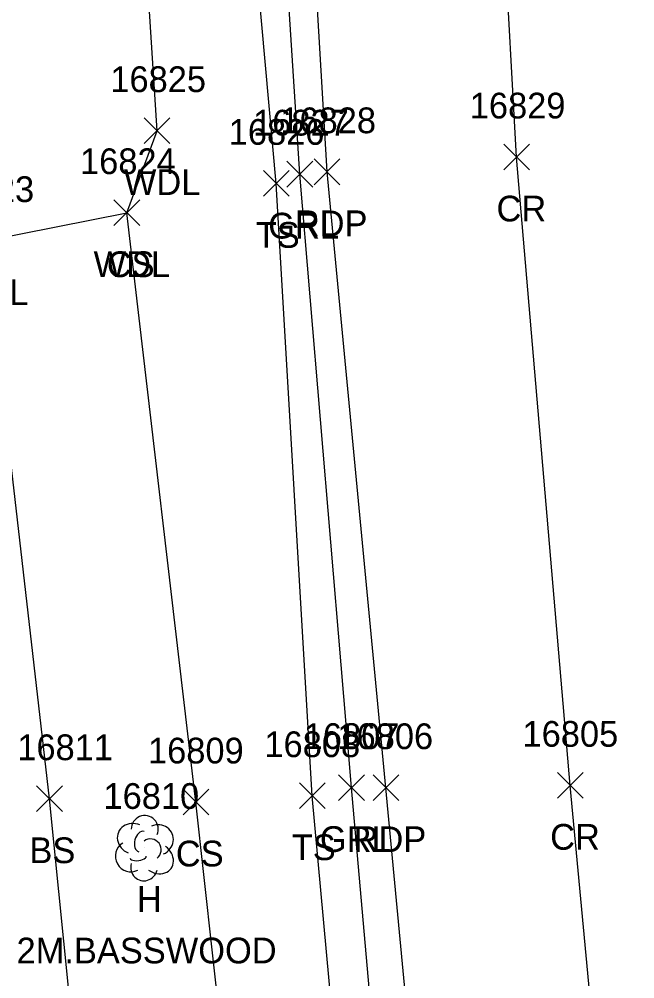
# Model space of a CAD drawing. Extents: x 1439173 to 1457902, y 641926 to 659889.
# Drawn here: x 1445647.3 to 1445695.1, y 656207.6 to 656282.1 of the extents above; entities that cross this region are included whole.
import ezdxf

# ---------------------------------------------------------------- set-up
doc = ezdxf.new("R2010")
doc.units = 0
for name, color, linetype in [('L_A', 7, 'Continuous'), ('L_C', 7, 'Continuous'), ('L_I', 7, 'Continuous'), ('L_TIC', 7, 'Continuous'), ('LAWA', 7, 'Continuous'), ('LELB', 7, 'Continuous'), ('LTD', 7, 'Continuous'), ('P_A', 7, 'Continuous'), ('P_I', 7, 'Continuous'), ('P_TIC', 7, 'Continuous'), ('PET', 7, 'Continuous'), ('PRC', 7, 'Continuous'), ('R_A', 7, 'Continuous'), ('R_I', 7, 'Continuous'), ('R_TIC', 7, 'Continuous'), ('RGR', 7, 'Continuous')]:
    doc.layers.add(name, color=color, linetype=linetype)

msp = doc.modelspace()

# ---------------------------------------------------------------- linework, layer by layer
at = {"layer": 'L_TIC'}
for points in [[(1445657.011, 656272.463), (1445659.011, 656274.463)], [(1445659.011, 656272.463), (1445657.011, 656274.463)], [(1445666.265, 656268.369), (1445668.265, 656270.369)], [(1445668.265, 656268.369), (1445666.265, 656270.369)], [(1445654.658, 656266.089), (1445656.658, 656268.089)], [(1445656.658, 656266.089), (1445654.658, 656268.089)], [(1445654.658, 656266.089), (1445656.658, 656268.089)], [(1445656.658, 656266.089), (1445654.658, 656268.089)], [(1445648.647, 656220.563), (1445650.647, 656222.563)], [(1445650.647, 656220.563), (1445648.647, 656222.563)], [(1445660.025, 656220.308), (1445662.025, 656222.308)], [(1445662.025, 656220.308), (1445660.025, 656222.308)], [(1445669.064, 656220.799), (1445671.064, 656222.799)], [(1445671.064, 656220.799), (1445669.064, 656222.799)]]:
    msp.add_lwpolyline(points, dxfattribs=at)
at = {"layer": 'LAWA'}
msp.add_lwpolyline([(1445638.558, 656264.76), (1445644.657, 656264.919), (1445655.658, 656267.089), (1445658.011, 656273.463), (1445654.828, 656323.13), (1445653.148, 656361.932), (1445652.389, 656397.567), (1445650.8, 656441.51), (1445652.6, 656495.193), (1445653.924, 656549.261), (1445654.22, 656600.936), (1445654.881, 656652.012), (1445659.604, 656702.909), (1445661.537, 656736.826), (1445660.263, 656770.471)], dxfattribs=at)
at = {"layer": 'LELB'}
for points in [[(1445679.345, 656070.742), (1445677.234, 656081.165), (1445671.06, 656095.971), (1445665.272, 656133.364), (1445654.432, 656173.989), (1445649.647, 656221.563), (1445644.657, 656264.919), (1445645.943, 656315.399), (1445641.284, 656358.25), (1445640.825, 656381.526), (1445640.879, 656391.424)], [(1445728.718, 655671.427), (1445724.517, 655702.451), (1445720.838, 655742.578), (1445715.995, 655782.4), (1445713.767, 655797.51), (1445709.729, 655807.826), (1445708.246, 655817.855), (1445709.985, 655831.28), (1445708.403, 655852.606), (1445703.691, 655899.584), (1445699.334, 655933.372), (1445696.502, 655980.367), (1445692.124, 656026.744), (1445685.428, 656069.926), (1445685.056, 656094.493), (1445679.003, 656132.726), (1445674.302, 656175.565), (1445670.064, 656221.799), (1445667.265, 656269.369), (1445662.448, 656322.799)], [(1445677.234, 656081.165), (1445679.1, 656094.081), (1445673.492, 656133.088), (1445666.199, 656174.478), (1445661.025, 656221.308), (1445655.658, 656267.089)]]:
    msp.add_lwpolyline(points, dxfattribs=at)
at = {"layer": 'LTD'}
msp.add_line((1445657.002, 656217.778), (1445657.002, 656217.778), dxfattribs=at)
msp.add_line((1445657.002, 656217.778), (1445657.002, 656217.778), dxfattribs=at)
msp.add_arc((1445657.049, 656219.212), 1.047, 335.52715, 180.95627, dxfattribs=at)
for centre, major_axis, ratio, start_param, end_param in [((1445656.21, 656218.445), (1.21, -0.512), 0.895232, 1.570796, 4.712389), ((1445656.793, 656218.237), (-0.208, -0.792), 0.645439, 3.141593, 6.283185), ((1445658.043, 656218.362), (-1.141, -0.483), 0.949671, 1.570796, 4.712389), ((1445657.502, 656217.612), (-0.5, 0.667), 0.989748, 3.141593, 6.283185), ((1445655.919, 656217.07), (0.584, -1.042), 0.959034, 3.141593, 6.283185), ((1445658.002, 656216.945), (-1.09, 0.792), 0.841452, 1.570796, 4.712389), ((1445656.544, 656217.028), (-0.625, -0.083), 0.423636, 0, 3.141593), ((1445657.002, 656216.278), (0.265, 1.061), 0.942809, 1.570796, 4.712389)]:
    msp.add_ellipse(centre, major_axis=major_axis, ratio=ratio, start_param=start_param, end_param=end_param, dxfattribs=at)
at = {"layer": 'P_TIC'}
for points in [[(1445684.948, 656270.414), (1445686.948, 656272.414)], [(1445686.948, 656270.414), (1445684.948, 656272.414)], [(1445670.22, 656269.267), (1445672.22, 656271.267)], [(1445672.22, 656269.267), (1445670.22, 656271.267)], [(1445689.118, 656221.605), (1445691.118, 656223.605)], [(1445691.118, 656221.605), (1445689.118, 656223.605)], [(1445674.79, 656221.421), (1445676.79, 656223.421)], [(1445676.79, 656221.421), (1445674.79, 656223.421)]]:
    msp.add_lwpolyline(points, dxfattribs=at)
at = {"layer": 'PET'}
msp.add_lwpolyline([(1445732.253, 655672.043), (1445729.241, 655703.599), (1445724.788, 655742.854), (1445720.484, 655783.105), (1445715.913, 655826.371), (1445712.729, 655852.418), (1445707.915, 655900.721), (1445704.489, 655932.795), (1445700.035, 655980.603), (1445695.097, 656026.835), (1445690.38, 656070.996), (1445688.657, 656070.783), (1445683.81, 656133.122), (1445680.059, 656177.314), (1445675.79, 656222.421), (1445671.22, 656270.267), (1445668.096, 656323.107)], dxfattribs=at)
at = {"layer": 'PRC'}
msp.add_lwpolyline([(1445748.716, 655659.092), (1445743.06, 655709.909), (1445736.997, 655767.6), (1445732.186, 655813.377), (1445728.451, 655848.545), (1445724.754, 655879.624), (1445722.548, 655901.943), (1445719.159, 655934.829), (1445714.399, 655980.962), (1445709.536, 656027.013), (1445704.741, 656071.752), (1445698.562, 656133.798), (1445694.245, 656178.584), (1445690.118, 656222.605), (1445685.948, 656271.414), (1445683.073, 656323.479)], dxfattribs=at)
at = {"layer": 'R_TIC'}
for points in [[(1445668.102, 656269.086), (1445670.102, 656271.086)], [(1445670.102, 656269.086), (1445668.102, 656271.086)], [(1445672.116, 656221.431), (1445674.116, 656223.431)], [(1445674.116, 656221.431), (1445672.116, 656223.431)]]:
    msp.add_lwpolyline(points, dxfattribs=at)
at = {"layer": 'RGR'}
msp.add_lwpolyline([(1445685.056, 656094.493), (1445681.518, 656133.123), (1445677.145, 656176.62), (1445673.116, 656222.431), (1445669.102, 656270.086), (1445665.692, 656323.046)], dxfattribs=at)

# ---------------------------------------------------------------- texts
at = {"layer": 'L_A'}
for s, p in [('WDL', (1445655.429, 656268.463)), ('TS', (1445665.675, 656264.369)), ('WDL', (1445653.075, 656262.089)), ('CS', (1445654.099, 656262.089)), ('WDL', (1445642.074, 656259.919)), ('BS', (1445648.088, 656216.563)), ('CS', (1445659.466, 656216.308)), ('TS', (1445668.473, 656216.799)), ('H', (1445656.435, 656212.778))]:
    msp.add_text(s, height=2, dxfattribs=at).set_placement(p)
at = {"layer": 'L_C'}
msp.add_text('2M.BASSWOOD', height=2, dxfattribs=at).set_placement((1445647.088, 656208.778))
at = {"layer": 'L_I'}
for s, p in [('16825', (1445654.374, 656276.463)), ('16826', (1445663.572, 656272.369)), ('16824', (1445652.02, 656270.089)), ('16824', (1445652.02, 656270.089)), ('16823', (1445641.019, 656267.919)), ('16823', (1445641.019, 656267.919)), ('16811', (1445647.144, 656224.563)), ('16808', (1445666.347, 656224.799)), ('16809', (1445657.301, 656224.308)), ('16810', (1445653.844, 656220.778))]:
    msp.add_text(s, height=2, dxfattribs=at).set_placement(p)
at = {"layer": 'P_A'}
for s, p in [('CR', (1445684.382, 656266.414)), ('RDP', (1445668.708, 656265.267)), ('RDP', (1445673.279, 656217.421)), ('CR', (1445688.551, 656217.605))]:
    msp.add_text(s, height=2, dxfattribs=at).set_placement(p)
at = {"layer": 'P_I'}
for s, p in [('16829', (1445682.303, 656274.414)), ('16828', (1445667.582, 656273.267)), ('16806', (1445672.019, 656225.421)), ('16805', (1445686.402, 656225.605))]:
    msp.add_text(s, height=2, dxfattribs=at).set_placement(p)
at = {"layer": 'R_A'}
for p in [(1445666.645, 656265.086), (1445670.66, 656217.431)]:
    msp.add_text('GRL', height=2, dxfattribs=at).set_placement(p)
at = {"layer": 'R_I'}
for s, p in [('16827', (1445665.464, 656273.086)), ('16807', (1445669.4, 656225.431))]:
    msp.add_text(s, height=2, dxfattribs=at).set_placement(p)

doc.saveas('drawing.dxf')
